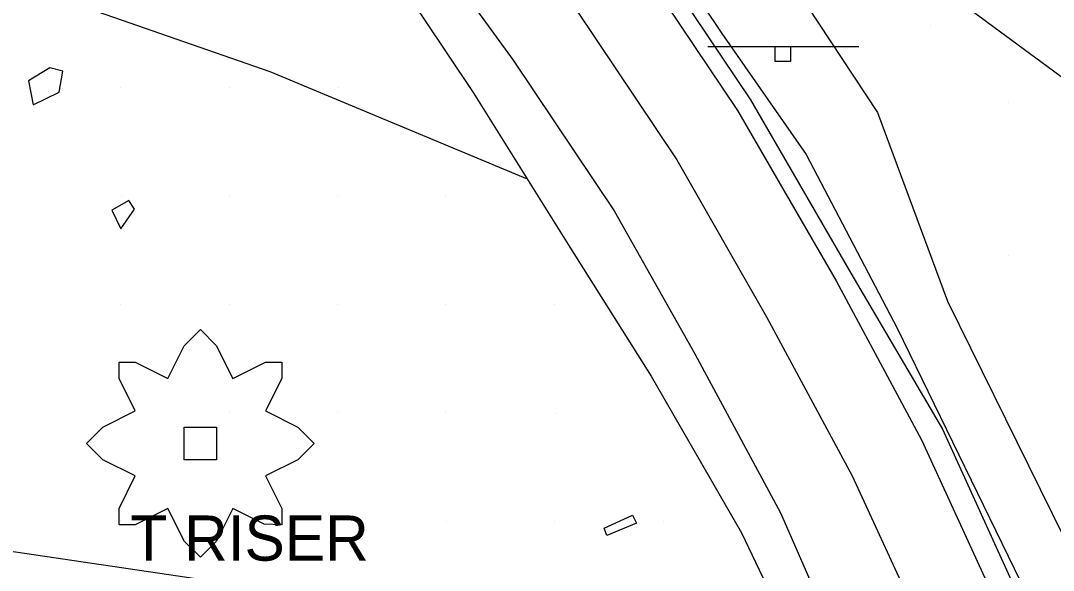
# Model space of a CAD drawing. Extents: x 1602514 to 1609837, y 863887 to 871157.
# Drawn here: x 1605284.8 to 1605427.6, y 866267.2 to 866343.2 of the extents above; entities that cross this region are included whole.
import ezdxf

# ---------------------------------------------------------------- set-up
doc = ezdxf.new("R2010")
doc.units = 0
for name, color, linetype in [('Environmental-New trees', 7, 'Continuous'), ('Roadway-Signs', 7, 'Continuous'), ('Survey-Centerline', 7, 'Continuous'), ('Survey-Edge of pavement', 7, 'Continuous'), ('Survey-Ridge Lines', 7, 'Continuous'), ('Survey-Shoulders', 7, 'Continuous'), ('Survey-Signs', 7, 'Continuous'), ('Survey-Spot dirt', 7, 'Continuous'), ('Survey-Vegetation trees', 7, 'Continuous'), ('Text General Notes', 7, 'Continuous'), ('USER-Boulder', 7, 'Continuous'), ('Utility-Telephone', 7, 'Continuous')]:
    doc.layers.add(name, color=color, linetype=linetype)

msp = doc.modelspace()

# ---------------------------------------------------------------- linework, layer by layer
at = {"layer": 'Environmental-New trees'}
for points in [[(1605298.38, 866295.98), (1605300.63, 866295.98), (1605305.13, 866293.73), (1605307.38, 866298.23), (1605309.63, 866300.48), (1605311.82, 866298.29), (1605314.13, 866293.73), (1605318.63, 866295.98), (1605320.88, 866295.98), (1605320.88, 866293.73), (1605318.63, 866289.23), (1605323.13, 866286.98), (1605325.38, 866284.73), (1605323.13, 866282.48), (1605318.63, 866280.23), (1605320.88, 866275.73), (1605320.88, 866273.48), (1605318.45, 866273.56), (1605314.13, 866275.73), (1605311.88, 866271.23), (1605309.63, 866268.98), (1605307.44, 866271.17), (1605305.13, 866275.73), (1605300.63, 866273.48), (1605298.38, 866273.48), (1605298.38, 866275.73), (1605300.63, 866280.23), (1605296.13, 866282.48), (1605293.88, 866284.73), (1605296.13, 866286.98), (1605300.63, 866289.23), (1605298.38, 866293.73)], [(1605298.38, 866295.98), (1605300.63, 866295.98), (1605305.13, 866293.73), (1605307.38, 866298.23), (1605309.63, 866300.48), (1605311.82, 866298.29), (1605314.13, 866293.73), (1605318.63, 866295.98), (1605320.88, 866295.98), (1605320.88, 866293.73), (1605318.63, 866289.23), (1605323.13, 866286.98), (1605325.38, 866284.73), (1605323.13, 866282.48), (1605318.63, 866280.23), (1605320.88, 866275.73), (1605320.88, 866273.48), (1605318.45, 866273.56), (1605314.13, 866275.73), (1605311.88, 866271.23), (1605309.63, 866268.98), (1605307.44, 866271.17), (1605305.13, 866275.73), (1605300.63, 866273.48), (1605298.38, 866273.48), (1605298.38, 866275.73), (1605300.63, 866280.23), (1605296.13, 866282.48), (1605293.88, 866284.73), (1605296.13, 866286.98), (1605300.63, 866289.23), (1605298.38, 866293.73)], [(1605311.88, 866286.98), (1605311.88, 866282.48), (1605307.38, 866282.48), (1605307.38, 866286.98)], [(1605311.88, 866286.98), (1605311.88, 866282.48), (1605307.38, 866282.48), (1605307.38, 866286.98)]]:
    msp.add_lwpolyline(points, close=True, dxfattribs=at)
at = {"layer": 'Roadway-Signs'}
for p, q in [((1605379.79, 866339.67), (1605400.69, 866339.67)), ((1605379.79, 866339.67), (1605400.69, 866339.67)), ((1605389.14, 866337.57), (1605389.14, 866339.67)), ((1605389.14, 866337.57), (1605389.14, 866339.67)), ((1605390.19, 866339.67), (1605390.19, 866339.67)), ((1605390.19, 866339.67), (1605390.19, 866339.67)), ((1605391.24, 866339.67), (1605391.24, 866337.57)), ((1605391.24, 866339.67), (1605391.24, 866337.57)), ((1605391.24, 866337.57), (1605389.14, 866337.57)), ((1605391.24, 866337.57), (1605389.14, 866337.57))]:
    msp.add_line(p, q, dxfattribs=at)
at = {"layer": 'Survey-Centerline'}
msp.add_lwpolyline([(1605361.55, 866344.83), (1605375.5, 866323.96), (1605387.93, 866302.27), (1605399.77, 866280.25), (1605410.25, 866257.5), (1605419.51, 866234.27), (1605427.43, 866210.57), (1605434.11, 866186.46), (1605439.86, 866162.13), (1605444.4, 866137.56), (1605447.9, 866112.81), (1605450.11, 866087.96), (1605450.63, 866062.99), (1605450.25, 866038), (1605448.44, 866013.35)], dxfattribs=at)
msp.add_lwpolyline([(1605361.55, 866344.83), (1605375.5, 866323.96), (1605387.93, 866302.27), (1605399.77, 866280.25), (1605410.25, 866257.5), (1605419.51, 866234.27), (1605427.43, 866210.57), (1605434.11, 866186.46), (1605439.86, 866162.13), (1605444.4, 866137.56), (1605447.9, 866112.81), (1605450.11, 866087.96), (1605450.63, 866062.99), (1605450.25, 866038), (1605448.44, 866013.35)], dxfattribs=at)
at = {"layer": 'Survey-Edge of pavement'}
for points in [[(1605338.18, 866358.03), (1605352.89, 866337.77), (1605366.85, 866316.9), (1605378.01, 866297.15), (1605389.85, 866275.13), (1605399.25, 866253.62), (1605408.51, 866230.39), (1605416.42, 866206.69), (1605422.64, 866184.33), (1605428.39, 866160), (1605429.19, 866155.67), (1605432.64, 866135.38), (1605436.14, 866110.63), (1605438.16, 866087.67), (1605438.68, 866062.71), (1605438.3, 866037.72)], [(1605338.18, 866358.03), (1605352.89, 866337.77), (1605366.85, 866316.9), (1605378.01, 866297.15), (1605389.85, 866275.13), (1605399.25, 866253.62), (1605408.51, 866230.39), (1605416.42, 866206.69), (1605422.64, 866184.33), (1605428.39, 866160), (1605429.19, 866155.67), (1605432.64, 866135.38), (1605436.14, 866110.63), (1605438.16, 866087.67), (1605438.68, 866062.71), (1605438.3, 866037.72)], [(1605369.93, 866351.67), (1605383.89, 866330.79), (1605397.54, 866307.23), (1605409.38, 866285.22), (1605420.43, 866261.1), (1605429.69, 866237.86), (1605437.61, 866214.16), (1605444.46, 866188.39), (1605450.22, 866164.05), (1605455.22, 866139.57), (1605458.72, 866114.82), (1605461.11, 866088.23), (1605461.63, 866063.26), (1605461.26, 866038.27), (1605459.34, 866011.8)], [(1605369.93, 866351.67), (1605383.89, 866330.79), (1605397.54, 866307.23), (1605409.38, 866285.22), (1605420.43, 866261.1), (1605429.69, 866237.86), (1605437.61, 866214.16), (1605444.46, 866188.39), (1605450.22, 866164.05), (1605455.22, 866139.57), (1605458.72, 866114.82), (1605461.11, 866088.23), (1605461.63, 866063.26), (1605461.26, 866038.27), (1605459.34, 866011.8)]]:
    msp.add_lwpolyline(points, dxfattribs=at)
at = {"layer": 'Survey-Ridge Lines'}
for points in [[(1605195.3, 866608.5), (1605255.31, 866523.97), (1605284.77, 866480.71), (1605316.58, 866443.2), (1605340.52, 866415.11), (1605363.23, 866384.67), (1605378.71, 866367.8), (1605403.27, 866330.55), (1605412.95, 866304.44), (1605430.55, 866268.66), (1605443.77, 866231.64), (1605454.66, 866201.21), (1605464.16, 866184.87), (1605467.92, 866182.17), (1605470.83, 866178.24), (1605475.29, 866169.59)], [(1605195.3, 866608.5), (1605255.31, 866523.97), (1605284.77, 866480.71), (1605316.58, 866443.2), (1605340.52, 866415.11), (1605363.23, 866384.67), (1605378.71, 866367.8), (1605403.27, 866330.55), (1605412.95, 866304.44), (1605430.55, 866268.66), (1605443.77, 866231.64), (1605454.66, 866201.21), (1605464.16, 866184.87), (1605467.92, 866182.17), (1605470.83, 866178.24), (1605475.29, 866169.59)], [(1605126.79, 866598.12), (1605151.68, 866575.67), (1605188.15, 866541.7), (1605235.1, 866501.78), (1605271.81, 866467.54), (1605307.34, 866432.68), (1605331.43, 866405.59), (1605356.35, 866379.4), (1605368.71, 866360.96), (1605381.73, 866341.47), (1605393.4, 866324.71), (1605405.98, 866300.67), (1605423.07, 866265.61), (1605436.8, 866229.87), (1605447.04, 866198.89), (1605457.58, 866178.46), (1605461.17, 866174.26), (1605463.72, 866171.59), (1605472.78, 866165.22)], [(1605126.79, 866598.12), (1605151.68, 866575.67), (1605188.15, 866541.7), (1605235.1, 866501.78), (1605271.81, 866467.54), (1605307.34, 866432.68), (1605331.43, 866405.59), (1605356.35, 866379.4), (1605368.71, 866360.96), (1605381.73, 866341.47), (1605393.4, 866324.71), (1605405.98, 866300.67), (1605423.07, 866265.61), (1605436.8, 866229.87), (1605447.04, 866198.89), (1605457.58, 866178.46), (1605461.17, 866174.26), (1605463.72, 866171.59), (1605472.78, 866165.22)]]:
    msp.add_lwpolyline(points, dxfattribs=at)
at = {"layer": 'Survey-Shoulders'}
for points in [[(1605118.67, 866596.89), (1605124.9, 866593.16), (1605138.16, 866581.18), (1605157.01, 866564.75), (1605175.69, 866548.14), (1605194.25, 866531.19), (1605212.61, 866514.22), (1605231.03, 866497.32), (1605249.4, 866480.36), (1605268.26, 866463.93), (1605286.67, 866447.02), (1605305.13, 866430.16), (1605324.29, 866411.21), (1605341.12, 866392.68), (1605357.02, 866373.39), (1605371.73, 866353.13), (1605385.69, 866332.26), (1605399.6, 866308.3), (1605412.28, 866286.71), (1605423.44, 866262.16), (1605432.42, 866238.83), (1605440.02, 866215.01), (1605447.78, 866189)], [(1605118.67, 866596.89), (1605124.9, 866593.16), (1605138.16, 866581.18), (1605157.01, 866564.75), (1605175.69, 866548.14), (1605194.25, 866531.19), (1605212.61, 866514.22), (1605231.03, 866497.32), (1605249.4, 866480.36), (1605268.26, 866463.93), (1605286.67, 866447.02), (1605305.13, 866430.16), (1605324.29, 866411.21), (1605341.12, 866392.68), (1605357.02, 866373.39), (1605371.73, 866353.13), (1605385.69, 866332.26), (1605399.6, 866308.3), (1605412.28, 866286.71), (1605423.44, 866262.16), (1605432.42, 866238.83), (1605440.02, 866215.01), (1605447.78, 866189)], [(1605246.18, 866383.04), (1605291.14, 866346), (1605319.22, 866336.19), (1605354.84, 866321.34)], [(1605246.18, 866383.04), (1605291.14, 866346), (1605319.22, 866336.19), (1605354.84, 866321.34)], [(1605333.45, 866354.17), (1605347.38, 866333.28), (1605360.73, 866311.91), (1605371.99, 866294.04), (1605384.46, 866272.35), (1605394.26, 866251.86), (1605404.06, 866228.82), (1605410.56, 866209.2)], [(1605333.45, 866354.17), (1605347.38, 866333.28), (1605360.73, 866311.91), (1605371.99, 866294.04), (1605384.46, 866272.35), (1605394.26, 866251.86), (1605404.06, 866228.82), (1605410.56, 866209.2)]]:
    msp.add_lwpolyline(points, dxfattribs=at)
at = {"layer": 'Survey-Signs'}
msp.add_lwpolyline([(1605365.48, 866273.02), (1605369.39, 866274.82), (1605369.94, 866273.72), (1605365.84, 866272.01)], close=True, dxfattribs=at)
msp.add_lwpolyline([(1605365.48, 866273.02), (1605369.39, 866274.82), (1605369.94, 866273.72), (1605365.84, 866272.01)], close=True, dxfattribs=at)
at = {"layer": 'Survey-Spot dirt'}
for p, q in [((1605410.67, 866342.53), (1605410.67, 866342.53)), ((1605410.67, 866342.53), (1605410.67, 866342.53)), ((1605298.64, 866333.96), (1605298.64, 866333.96)), ((1605298.64, 866333.96), (1605298.64, 866333.96)), ((1605313.65, 866333.94), (1605313.65, 866333.94)), ((1605313.65, 866333.94), (1605313.65, 866333.94)), ((1605328.67, 866334.03), (1605328.67, 866334.03)), ((1605328.67, 866334.03), (1605328.67, 866334.03)), ((1605421.43, 866331.95), (1605421.43, 866331.95)), ((1605421.43, 866331.95), (1605421.43, 866331.95)), ((1605298.66, 866318.91), (1605298.66, 866318.91)), ((1605298.66, 866318.91), (1605298.66, 866318.91)), ((1605313.69, 866318.99), (1605313.69, 866318.99)), ((1605313.69, 866318.99), (1605313.69, 866318.99)), ((1605328.62, 866319.02), (1605328.62, 866319.02)), ((1605328.62, 866319.02), (1605328.62, 866319.02)), ((1605343.58, 866319.05), (1605343.58, 866319.05)), ((1605343.58, 866319.05), (1605343.58, 866319.05)), ((1605421.44, 866310.72), (1605421.44, 866310.72)), ((1605421.44, 866310.72), (1605421.44, 866310.72)), ((1605298.6, 866303.98), (1605298.6, 866303.98)), ((1605298.6, 866303.98), (1605298.6, 866303.98)), ((1605313.68, 866303.91), (1605313.68, 866303.91)), ((1605313.68, 866303.91), (1605313.68, 866303.91)), ((1605328.63, 866303.92), (1605328.63, 866303.92)), ((1605328.63, 866303.92), (1605328.63, 866303.92)), ((1605343.57, 866304.02), (1605343.57, 866304.02)), ((1605343.57, 866304.02), (1605343.57, 866304.02)), ((1605358.59, 866303.97), (1605358.59, 866303.97)), ((1605358.59, 866303.97), (1605358.59, 866303.97)), ((1605298.63, 866288.98), (1605298.63, 866288.98)), ((1605298.63, 866288.98), (1605298.63, 866288.98)), ((1605313.62, 866288.99), (1605313.62, 866288.99)), ((1605313.62, 866288.99), (1605313.62, 866288.99)), ((1605328.62, 866288.99), (1605328.62, 866288.99)), ((1605328.62, 866288.99), (1605328.62, 866288.99)), ((1605343.54, 866289.05), (1605343.54, 866289.05)), ((1605343.54, 866289.05), (1605343.54, 866289.05)), ((1605358.69, 866288.93), (1605358.69, 866288.93)), ((1605358.69, 866288.93), (1605358.69, 866288.93)), ((1605298.64, 866274.07), (1605298.64, 866274.07)), ((1605298.64, 866274.07), (1605298.64, 866274.07)), ((1605313.65, 866273.93), (1605313.65, 866273.93)), ((1605313.65, 866273.93), (1605313.65, 866273.93)), ((1605328.68, 866273.93), (1605328.68, 866273.93)), ((1605328.68, 866273.93), (1605328.68, 866273.93)), ((1605343.62, 866273.94), (1605343.62, 866273.94)), ((1605343.62, 866273.94), (1605343.62, 866273.94)), ((1605358.64, 866273.94), (1605358.64, 866273.94)), ((1605358.64, 866273.94), (1605358.64, 866273.94)), ((1605373.61, 866273.96), (1605373.61, 866273.96)), ((1605373.61, 866273.96), (1605373.61, 866273.96))]:
    msp.add_line(p, q, dxfattribs=at)
at = {"layer": 'Survey-Vegetation trees'}
msp.add_lwpolyline([(1605384.81, 866367.9), (1605438.61, 866328.19), (1605473.87, 866349.1), (1605499.88, 866323.66), (1605516.94, 866297.2), (1605499.74, 866265.58), (1605531.83, 866253.13), (1605589.85, 866257.85), (1605601.79, 866275.83), (1605605.2, 866448.65)], dxfattribs=at)
msp.add_lwpolyline([(1605384.81, 866367.9), (1605438.61, 866328.19), (1605473.87, 866349.1), (1605499.88, 866323.66), (1605516.94, 866297.2), (1605499.74, 866265.58), (1605531.83, 866253.13), (1605589.85, 866257.85), (1605601.79, 866275.83), (1605605.2, 866448.65)], dxfattribs=at)
at = {"layer": 'Text General Notes'}
msp.add_line((1604065.19, 866449.51), (1605339.88, 866261.5), dxfattribs=at)
msp.add_line((1604065.19, 866449.51), (1605339.88, 866261.5), dxfattribs=at)
at = {"layer": 'USER-Boulder'}
for points in [[(1605285.88, 866334.91), (1605286.51, 866331.59), (1605290.09, 866333.35), (1605290.63, 866336.26), (1605288.83, 866336.72), (1605285.88, 866334.91)], [(1605285.88, 866334.91), (1605286.51, 866331.59), (1605290.09, 866333.35), (1605290.63, 866336.26), (1605288.83, 866336.72), (1605285.88, 866334.91)], [(1605297.4, 866317.03), (1605298.62, 866314.42), (1605300.52, 866317.16), (1605299.76, 866318.33), (1605297.4, 866317.03)], [(1605297.4, 866317.03), (1605298.62, 866314.42), (1605300.52, 866317.16), (1605299.76, 866318.33), (1605297.4, 866317.03)]]:
    msp.add_lwpolyline(points, dxfattribs=at)

# ---------------------------------------------------------------- texts
at = {"layer": 'Utility-Telephone'}
msp.add_text('T RISER', height=6.251, dxfattribs=at).set_placement((1605299.95, 866268.51))
msp.add_text('T RISER', height=6.251, dxfattribs=at).set_placement((1605299.95, 866268.51))

doc.saveas('drawing.dxf')
